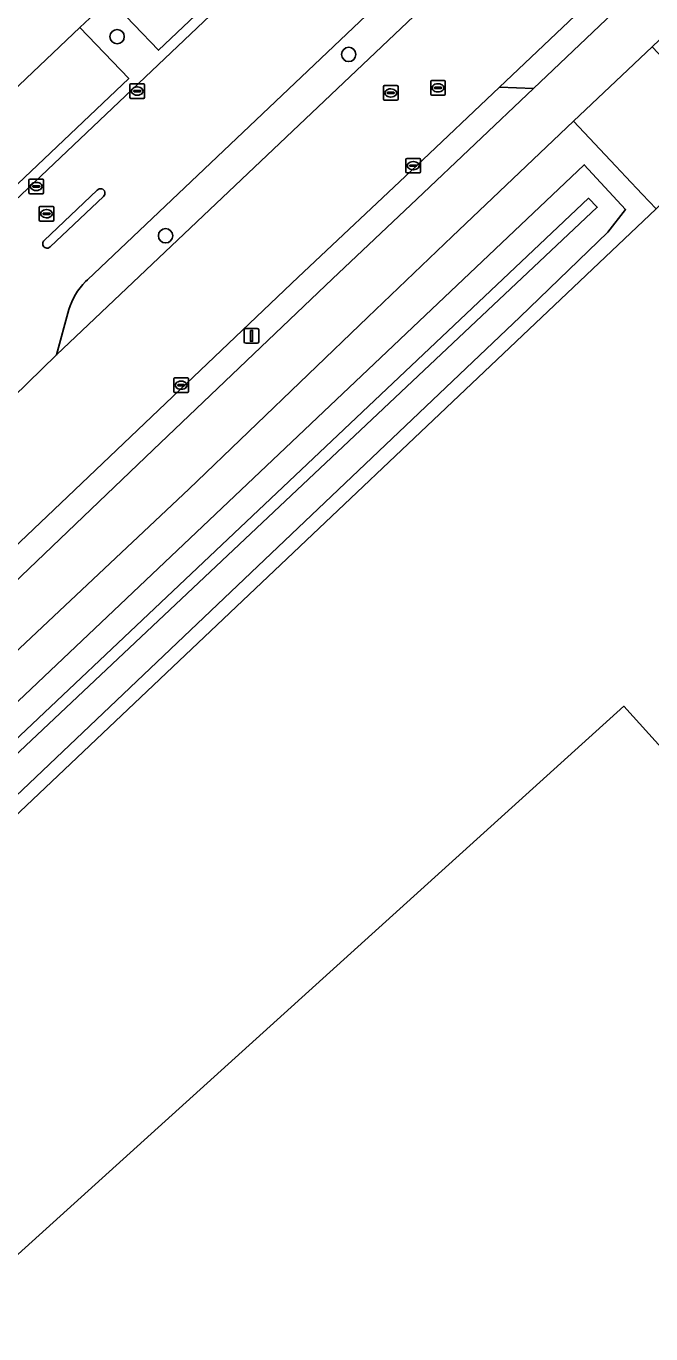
# Model space of a CAD drawing. Extents: x 156141 to 158132, y 385651 to 388333.
# Drawn here: x 156679.6 to 156722.3, y 387949.4 to 388038.9 of the extents above; entities that cross this region are included whole.
import ezdxf

# ---------------------------------------------------------------- set-up
doc = ezdxf.new("R2010")
doc.units = 0
for name, color, linetype in [('IMGEO_Berm_groen', 7, 'Continuous'), ('IMGEO_Boom', 7, 'Continuous'), ('IMGEO_Erf', 7, 'Continuous'), ('IMGEO_Fietspad_gesloten', 7, 'Continuous'), ('IMGEO_Groenvoorziening', 7, 'Continuous'), ('IMGEO_Hek', 7, 'Continuous'), ('IMGEO_Kolk', 7, 'Continuous'), ('IMGEO_Lichtmast', 7, 'Continuous'), ('IMGEO_Oever', 7, 'Continuous'), ('IMGEO_Pand', 7, 'Continuous'), ('IMGEO_Parkeervlak_halfverhard', 7, 'Continuous'), ('IMGEO_Rijbaan_lokaal_gesloten', 7, 'Continuous'), ('IMGEO_Rijbaan_lokaal_open', 7, 'Continuous'), ('IMGEO_Rioolput', 7, 'Continuous'), ('IMGEO_Verkeerseiland_open', 7, 'Continuous'), ('IMGEO_Waterloop', 7, 'Continuous')]:
    doc.layers.add(name, color=color, linetype=linetype)

msp = doc.modelspace()

# ---------------------------------------------------------------- linework, layer by layer
at = {"layer": 'IMGEO_Berm_groen'}
for points in [[(156735.551, 388081.817), (156721.27, 388068.238), (156717.976, 388071.762), (156715.934, 388069.845), (156719.282, 388066.324), (156704.95, 388052.759), (156701.639, 388056.263), (156699.623, 388054.351), (156702.941, 388050.828), (156688.646, 388037.282), (156685.309, 388040.782), (156683.268, 388038.847), (156686.613, 388035.347), (156672.312, 388021.79), (156668.969, 388025.27), (156667.232, 388023.64), (156663.309, 388027.774), (156662.054, 388027.961), (156661.048, 388026.987), (156669.546, 388018.128), (156670.342, 388018.939), (156760.794, 388104.778)], [(156729.484, 388064.935), (156683.784, 388021.566), (156683.655, 388021.445)], [(156682.517, 388019.53), (156681.671, 388016.444), (156722.704, 388055.35)], [(156688.291, 388009.93), (156700.555, 388021.629), (156706.334, 388027.093), (156714.302, 388034.663), (156711.974, 388034.75), (156706.311, 388029.372), (156698.216, 388021.752), (156681.971, 388006.289), (156649.342, 387975.289), (156649.121, 387975.504), (156645.163, 387970.971)], [(156643.508, 387967.236), (156643.566, 387967.291), (156644.137, 387967.854), (156646.237, 387969.788), (156656.361, 387979.41), (156688.291, 388009.93)]]:
    msp.add_lwpolyline(points, dxfattribs=at)
msp.add_arc((156686.708, 388018.335), 4.358, 134.47095, 164.08676, dxfattribs=at)
at = {"layer": 'IMGEO_Boom'}
for centre in [(156685.818, 388038.213), (156701.667, 388036.995), (156689.133, 388024.585)]:
    msp.add_circle(centre, 0.489, dxfattribs=at)
at = {"layer": 'IMGEO_Erf'}
msp.add_lwpolyline([(156847.385, 388146.612), (156841.097, 388139.037), (156803.826, 388103.584), (156803.806, 388103.565), (156798.092, 388098.13), (156728.063, 388031.516), (156728.043, 388031.497), (156722.697, 388026.433), (156645.165, 387952.984), (156778.895, 387805.086)], dxfattribs=at)
msp.add_lwpolyline([(156881.669, 387814.034), (156836.848, 387773.507), (156675.663, 387951.87), (156720.498, 387992.387)], close=True, dxfattribs=at)
at = {"layer": 'IMGEO_Fietspad_gesloten'}
for points in [[(156690.735, 388007.256), (156702.976, 388019.005), (156708.744, 388024.536), (156717.055, 388032.422), (156722.434, 388037.525), (156757.12, 388070.631), (156763.437, 388076.74), (156761.237, 388079.04), (156754.949, 388073.025), (156720.618, 388040.664), (156714.302, 388034.663), (156706.334, 388027.093), (156700.555, 388021.629), (156688.291, 388009.93), (156656.361, 387979.41), (156646.237, 387969.788), (156644.137, 387967.854), (156643.566, 387967.291), (156643.508, 387967.236), (156621.872, 387946.845), (156621.827, 387946.803), (156614.845, 387940.229), (156606.368, 387932.324)], [(156498.615, 387825.156), (156570.534, 387893.251), (156617.177, 387937.685), (156628.747, 387948.688), (156628.794, 387948.733), (156640.766, 387960.074), (156641.098, 387960.382), (156641.813, 387961.146), (156658.689, 387977.146), (156690.735, 388007.256)]]:
    msp.add_lwpolyline(points, dxfattribs=at)
at = {"layer": 'IMGEO_Groenvoorziening'}
for points in [[(156778.895, 387805.086), (156645.165, 387952.984), (156722.697, 388026.433), (156721.749, 388027.44), (156720.63, 388028.627), (156719.947, 388029.352), (156717.055, 388032.422), (156708.744, 388024.536), (156702.976, 388019.005), (156690.735, 388007.256), (156658.689, 387977.146), (156641.813, 387961.146), (156641.098, 387960.382)], [(156648.89, 387964.183), (156655.115, 387970.085), (156717.782, 388029.444), (156720.613, 388026.375), (156719.392, 388024.842), (156713.382, 388019.008), (156659.999, 387968.304)]]:
    msp.add_lwpolyline(points, dxfattribs=at)
at = {"layer": 'IMGEO_Hek'}
msp.add_lwpolyline([(156824.991, 387754.106), (156778.895, 387805.086), (156645.165, 387952.984), (156722.697, 388026.433)], dxfattribs=at)
at = {"layer": 'IMGEO_Kolk'}
for p, q in [((156686.691, 388034.06), (156686.691, 388034.912)), ((156686.766, 388034.986), (156687.618, 388034.986)), ((156686.95, 388034.48), (156686.95, 388034.492)), ((156687.388, 388034.443), (156686.99, 388034.443)), ((156686.993, 388034.529), (156687.391, 388034.529)), ((156687.179, 388034.766), (156687.204, 388034.766)), ((156687.434, 388034.492), (156687.434, 388034.48)), ((156687.692, 388034.912), (156687.692, 388034.06)), ((156687.618, 388033.986), (156686.766, 388033.986)), ((156687.202, 388034.206), (156687.177, 388034.206)), ((156705.58, 388028.957), (156705.58, 388029.809)), ((156705.655, 388029.883), (156706.507, 388029.883)), ((156705.839, 388029.377), (156705.839, 388029.389)), ((156706.277, 388029.34), (156705.879, 388029.34)), ((156705.882, 388029.426), (156706.28, 388029.426)), ((156706.091, 388029.103), (156706.066, 388029.103)), ((156706.068, 388029.663), (156706.093, 388029.663)), ((156706.323, 388029.389), (156706.323, 388029.377)), ((156706.581, 388029.809), (156706.581, 388028.957)), ((156679.781, 388027.535), (156679.781, 388028.387)), ((156679.856, 388028.461), (156680.708, 388028.461)), ((156680.269, 388028.241), (156680.294, 388028.241)), ((156680.782, 388028.387), (156680.782, 388027.535)), ((156706.507, 388028.883), (156705.655, 388028.883)), ((156680.708, 388027.461), (156679.856, 388027.461)), ((156680.04, 388027.955), (156680.04, 388027.967)), ((156680.478, 388027.918), (156680.08, 388027.918)), ((156680.083, 388028.004), (156680.481, 388028.004)), ((156680.292, 388027.681), (156680.267, 388027.681)), ((156680.524, 388027.967), (156680.524, 388027.955)), ((156689.699, 388013.932), (156689.699, 388014.784)), ((156689.774, 388014.858), (156690.626, 388014.858)), ((156690.7, 388014.784), (156690.7, 388013.932)), ((156690.626, 388013.858), (156689.774, 388013.858)), ((156689.958, 388014.352), (156689.958, 388014.364)), ((156690.396, 388014.315), (156689.998, 388014.315)), ((156690.001, 388014.401), (156690.399, 388014.401)), ((156690.21, 388014.078), (156690.185, 388014.078)), ((156690.187, 388014.638), (156690.212, 388014.638)), ((156690.442, 388014.364), (156690.442, 388014.352))]:
    msp.add_line(p, q, dxfattribs=at)
for points in [[(156686.691, 388034.06), (156686.691, 388034.912)], [(156686.766, 388034.986), (156687.618, 388034.986)], [(156687.692, 388034.912), (156687.692, 388034.06)], [(156687.618, 388033.986), (156686.766, 388033.986)], [(156705.58, 388028.957), (156705.58, 388029.809)], [(156705.655, 388029.883), (156706.507, 388029.883)], [(156706.581, 388029.809), (156706.581, 388028.957)], [(156679.781, 388027.535), (156679.781, 388028.387)], [(156679.856, 388028.461), (156680.708, 388028.461)], [(156680.782, 388028.387), (156680.782, 388027.535)], [(156706.507, 388028.883), (156705.655, 388028.883)], [(156680.708, 388027.461), (156679.856, 388027.461)], [(156689.699, 388013.932), (156689.699, 388014.784)], [(156689.774, 388014.858), (156690.626, 388014.858)], [(156690.7, 388014.784), (156690.7, 388013.932)], [(156690.626, 388013.858), (156689.774, 388013.858)]]:
    msp.add_lwpolyline(points, dxfattribs=at)
for centre, radius, start, end in [((156686.768, 388034.91), 0.0765, 91.55205, 178.44795), ((156686.768, 388034.91), 0.0765, 91.55205, 178.44795), ((156686.99, 388034.489), 0.0403, 85.87752, 175.75265), ((156686.987, 388034.479), 0.0366, 178.93798, 274.71019), ((156687.391, 388034.486), 0.043, 264.86636, 352.45326), ((156687.395, 388034.491), 0.0386, 1.73085, 96.63898), ((156687.616, 388034.91), 0.0765, 1.55205, 88.44795), ((156687.616, 388034.91), 0.0765, 1.55205, 88.44795), ((156686.768, 388034.062), 0.0765, 181.55205, 268.44795), ((156686.768, 388034.062), 0.0765, 181.55205, 268.44795), ((156687.616, 388034.062), 0.0765, 271.55205, 358.44795), ((156687.616, 388034.062), 0.0765, 271.55205, 358.44795), ((156705.657, 388029.807), 0.0765, 91.55205, 178.44795), ((156705.657, 388029.807), 0.0765, 91.55205, 178.44795), ((156705.879, 388029.386), 0.0403, 85.87752, 175.75265), ((156705.876, 388029.376), 0.0366, 178.93798, 274.71019), ((156706.28, 388029.383), 0.043, 264.86636, 352.45326), ((156706.284, 388029.388), 0.0386, 1.73085, 96.63898), ((156706.505, 388029.807), 0.0765, 1.55205, 88.44795), ((156706.505, 388029.807), 0.0765, 1.55205, 88.44795), ((156679.858, 388028.385), 0.0765, 91.55205, 178.44795), ((156679.858, 388028.385), 0.0765, 91.55205, 178.44795), ((156680.706, 388028.385), 0.0765, 1.55205, 88.44795), ((156680.706, 388028.385), 0.0765, 1.55205, 88.44795), ((156705.657, 388028.959), 0.0765, 181.55205, 268.44795), ((156705.657, 388028.959), 0.0765, 181.55205, 268.44795), ((156706.505, 388028.959), 0.0765, 271.55205, 358.44795), ((156706.505, 388028.959), 0.0765, 271.55205, 358.44795), ((156679.858, 388027.537), 0.0765, 181.55205, 268.44795), ((156679.858, 388027.537), 0.0765, 181.55205, 268.44795), ((156680.08, 388027.964), 0.0403, 85.87752, 175.75265), ((156680.077, 388027.954), 0.0366, 178.93798, 274.71019), ((156680.481, 388027.961), 0.043, 264.86636, 352.45326), ((156680.485, 388027.966), 0.0386, 1.73085, 96.63898), ((156680.706, 388027.537), 0.0765, 271.55205, 358.44795), ((156680.706, 388027.537), 0.0765, 271.55205, 358.44795), ((156689.776, 388014.782), 0.0765, 91.55205, 178.44795), ((156689.776, 388014.782), 0.0765, 91.55205, 178.44795), ((156690.624, 388014.782), 0.0765, 1.55205, 88.44795), ((156690.624, 388014.782), 0.0765, 1.55205, 88.44795), ((156689.776, 388013.934), 0.0765, 181.55205, 268.44795), ((156689.776, 388013.934), 0.0765, 181.55205, 268.44795), ((156689.998, 388014.361), 0.0403, 85.87752, 175.75265), ((156689.995, 388014.351), 0.0366, 178.93798, 274.71019), ((156690.399, 388014.358), 0.043, 264.86636, 352.45326), ((156690.403, 388014.363), 0.0386, 1.73085, 96.63898), ((156690.624, 388013.934), 0.0765, 271.55205, 358.44795), ((156690.624, 388013.934), 0.0765, 271.55205, 358.44795)]:
    msp.add_arc(centre, radius, start, end, dxfattribs=at)
for centre, major_axis, ratio, start_param, end_param in [((156687.178, 388034.486), (-0.387, 0.002), 0.722429, 4.712389, 7.853982), ((156687.203, 388034.486), (-0.39, 0.002), 0.717154, 1.570796, 4.712389), ((156706.067, 388029.383), (-0.387, 0.002), 0.722429, 4.712389, 7.853982), ((156706.092, 388029.383), (-0.39, 0.002), 0.717154, 1.570796, 4.712389), ((156680.268, 388027.961), (-0.387, 0.002), 0.722429, 4.712389, 7.853982), ((156680.293, 388027.961), (-0.39, 0.002), 0.717154, 1.570796, 4.712389), ((156690.186, 388014.358), (-0.387, 0.002), 0.722429, 4.712389, 7.853982), ((156690.211, 388014.358), (-0.39, 0.002), 0.717154, 1.570796, 4.712389)]:
    msp.add_ellipse(centre, major_axis=major_axis, ratio=ratio, start_param=start_param, end_param=end_param, dxfattribs=at)
at = {"layer": 'IMGEO_Lichtmast'}
for p, q in [((156694.515, 388017.338), (156694.515, 388018.138)), ((156694.515, 388018.138), (156694.515, 388017.338)), ((156694.615, 388018.238), (156695.405, 388018.238)), ((156695.405, 388018.238), (156694.615, 388018.238)), ((156695.505, 388018.138), (156695.505, 388017.338)), ((156695.505, 388017.338), (156695.505, 388018.138)), ((156695.405, 388017.238), (156694.615, 388017.238)), ((156694.615, 388017.238), (156695.405, 388017.238))]:
    msp.add_line(p, q, dxfattribs=at)
msp.add_lwpolyline([(156694.935, 388018.113), (156695.085, 388018.113), (156695.085, 388017.363), (156694.935, 388017.363), (156694.935, 388018.113)], dxfattribs=at)
for centre, start, end in [((156694.615, 388018.138), 90, 180), ((156694.615, 388018.138), 90, 180), ((156695.405, 388018.138), 0, 90), ((156695.405, 388018.138), 360, 90), ((156694.615, 388017.338), 180, 270), ((156694.615, 388017.338), 180, 270), ((156695.405, 388017.338), 270, 0), ((156695.405, 388017.338), 270, 0)]:
    msp.add_arc(centre, 0.1, start, end, dxfattribs=at)
at = {"layer": 'IMGEO_Oever'}
for points in [[(156713.382, 388019.008), (156719.392, 388024.842), (156720.613, 388026.375), (156717.782, 388029.444), (156655.115, 387970.085), (156648.89, 387964.183)], [(156649.455, 387957.88), (156654.556, 387963.164), (156659.999, 387968.304), (156713.382, 388019.008)]]:
    msp.add_lwpolyline(points, dxfattribs=at)
msp.add_lwpolyline([(156653.83, 387965.482), (156653.053, 387964.235), (156652.318, 387962.79), (156652.747, 387962.319), (156652.238, 387961.88), (156651.847, 387962.336), (156650.359, 387961.312), (156649.235, 387959.974), (156649.781, 387959.395), (156649.111, 387958.776), (156648.632, 387959.264), (156647.765, 387958.595), (156645.708, 387959.958), (156647.997, 387961.346), (156649.881, 387962.708), (156718.068, 388027.15), (156718.67, 388026.536)], close=True, dxfattribs=at)
at = {"layer": 'IMGEO_Pand'}
msp.add_lwpolyline([(156881.669, 387814.034), (156720.498, 387992.387), (156675.663, 387951.87), (156836.848, 387773.507)], close=True, dxfattribs=at)
at = {"layer": 'IMGEO_Parkeervlak_halfverhard'}
for points in [[(156699.623, 388054.351), (156685.309, 388040.782), (156688.646, 388037.282), (156702.941, 388050.828)], [(156683.268, 388038.847), (156668.969, 388025.27), (156672.312, 388021.79), (156686.613, 388035.347)]]:
    msp.add_lwpolyline(points, close=True, dxfattribs=at)
at = {"layer": 'IMGEO_Rijbaan_lokaal_gesloten'}
for points in [[(156763.822, 388101.553), (156760.794, 388104.778), (156670.342, 388018.939), (156672.669, 388016.55), (156674.29, 388018.121)], [(156771.958, 388102.013), (156771.27, 388101.372), (156734.052, 388066.003), (156728.249, 388060.489), (156722.704, 388055.35), (156681.671, 388016.444), (156676.723, 388011.622), (156676.011, 388010.947), (156660.603, 387996.578), (156660.73, 387996.45), (156660.017, 387995.742), (156645.355, 387981.877)], [(156645.163, 387970.971), (156649.121, 387975.504), (156649.342, 387975.289), (156681.971, 388006.289), (156698.216, 388021.752), (156706.311, 388029.372), (156711.974, 388034.75), (156720.604, 388042.946), (156757.081, 388077.566), (156760.755, 388081.032), (156763.437, 388083.597)], [(156683.655, 388021.445), (156683.784, 388021.566), (156729.484, 388064.935)], [(156680.831, 388024.266), (156684.447, 388027.703)], [(156684.885, 388027.267), (156681.236, 388023.822)], [(156676.723, 388011.622), (156681.671, 388016.444), (156682.517, 388019.53)]]:
    msp.add_lwpolyline(points, dxfattribs=at)
for centre, radius, start, end in [((156684.678, 388027.497), 0.309, 312.05208, 138.21015), ((156681.026, 388024.037), 0.301, 130.53087, 314.2089), ((156686.708, 388018.335), 4.358, 134.47095, 164.08676)]:
    msp.add_arc(centre, radius, start, end, dxfattribs=at)
at = {"layer": 'IMGEO_Rijbaan_lokaal_open'}
msp.add_lwpolyline([(156728.105, 388089.669), (156713.816, 388076.083), (156711.786, 388074.163), (156697.483, 388060.584), (156695.459, 388058.661), (156681.128, 388045.08), (156679.147, 388043.197), (156664.856, 388029.609), (156663.875, 388028.707), (156663.309, 388027.774), (156667.232, 388023.64), (156668.969, 388025.27), (156683.268, 388038.847), (156685.309, 388040.782), (156699.623, 388054.351), (156701.639, 388056.263), (156715.934, 388069.845), (156717.976, 388071.762), (156732.242, 388085.318)], dxfattribs=at)
for points in [[(156720.618, 388040.664), (156720.604, 388042.946), (156711.974, 388034.75), (156714.302, 388034.663)], [(156728.063, 388031.516), (156727.123, 388032.519), (156726.084, 388033.628), (156725.316, 388034.448), (156722.434, 388037.525), (156717.055, 388032.422), (156719.947, 388029.352), (156720.63, 388028.627), (156721.749, 388027.44), (156722.697, 388026.433), (156728.043, 388031.497)]]:
    msp.add_lwpolyline(points, close=True, dxfattribs=at)
at = {"layer": 'IMGEO_Rioolput'}
for p, q in [((156704.041, 388033.933), (156704.041, 388034.785)), ((156704.116, 388034.859), (156704.968, 388034.859)), ((156704.3, 388034.353), (156704.3, 388034.365)), ((156704.343, 388034.402), (156704.741, 388034.402)), ((156704.529, 388034.639), (156704.554, 388034.639)), ((156704.784, 388034.365), (156704.784, 388034.353)), ((156705.042, 388034.785), (156705.042, 388033.933)), ((156707.274, 388034.28), (156707.274, 388035.132)), ((156707.349, 388035.206), (156708.201, 388035.206)), ((156707.533, 388034.7), (156707.533, 388034.712)), ((156707.971, 388034.663), (156707.573, 388034.663)), ((156707.576, 388034.749), (156707.974, 388034.749)), ((156707.785, 388034.426), (156707.76, 388034.426)), ((156707.762, 388034.986), (156707.787, 388034.986)), ((156708.017, 388034.712), (156708.017, 388034.7)), ((156708.275, 388035.132), (156708.275, 388034.28)), ((156704.968, 388033.859), (156704.116, 388033.859)), ((156704.738, 388034.316), (156704.34, 388034.316)), ((156704.552, 388034.079), (156704.527, 388034.079)), ((156708.201, 388034.206), (156707.349, 388034.206)), ((156680.486, 388025.668), (156680.486, 388026.52)), ((156680.561, 388026.594), (156681.413, 388026.594)), ((156680.974, 388026.374), (156680.999, 388026.374)), ((156681.487, 388026.52), (156681.487, 388025.668)), ((156681.413, 388025.594), (156680.561, 388025.594)), ((156680.745, 388026.088), (156680.745, 388026.1)), ((156681.183, 388026.051), (156680.785, 388026.051)), ((156680.788, 388026.137), (156681.186, 388026.137)), ((156680.997, 388025.814), (156680.972, 388025.814)), ((156681.229, 388026.1), (156681.229, 388026.088))]:
    msp.add_line(p, q, dxfattribs=at)
for points in [[(156704.041, 388033.933), (156704.041, 388034.785)], [(156704.116, 388034.859), (156704.968, 388034.859)], [(156705.042, 388034.785), (156705.042, 388033.933)], [(156707.274, 388034.28), (156707.274, 388035.132)], [(156707.349, 388035.206), (156708.201, 388035.206)], [(156708.275, 388035.132), (156708.275, 388034.28)], [(156704.968, 388033.859), (156704.116, 388033.859)], [(156708.201, 388034.206), (156707.349, 388034.206)], [(156680.486, 388025.668), (156680.486, 388026.52)], [(156680.561, 388026.594), (156681.413, 388026.594)], [(156681.487, 388026.52), (156681.487, 388025.668)], [(156681.413, 388025.594), (156680.561, 388025.594)]]:
    msp.add_lwpolyline(points, dxfattribs=at)
for centre, radius, start, end in [((156704.118, 388034.783), 0.0765, 91.55205, 178.44795), ((156704.118, 388034.783), 0.0765, 91.55205, 178.44795), ((156704.34, 388034.362), 0.0403, 85.87752, 175.75265), ((156704.745, 388034.364), 0.0386, 1.73085, 96.63898), ((156704.966, 388034.783), 0.0765, 1.55205, 88.44795), ((156704.966, 388034.783), 0.0765, 1.55205, 88.44795), ((156707.351, 388035.13), 0.0765, 91.55205, 178.44795), ((156707.351, 388035.13), 0.0765, 91.55205, 178.44795), ((156707.573, 388034.709), 0.0403, 85.87752, 175.75265), ((156707.57, 388034.699), 0.0366, 178.93798, 274.71019), ((156707.974, 388034.706), 0.043, 264.86636, 352.45326), ((156707.978, 388034.711), 0.0386, 1.73085, 96.63898), ((156708.199, 388035.13), 0.0765, 1.55205, 88.44795), ((156708.199, 388035.13), 0.0765, 1.55205, 88.44795), ((156704.118, 388033.935), 0.0765, 181.55205, 268.44795), ((156704.118, 388033.935), 0.0765, 181.55205, 268.44795), ((156704.337, 388034.352), 0.0366, 178.93798, 274.71019), ((156704.741, 388034.359), 0.043, 264.86636, 352.45326), ((156704.966, 388033.935), 0.0765, 271.55205, 358.44795), ((156704.966, 388033.935), 0.0765, 271.55205, 358.44795), ((156707.351, 388034.282), 0.0765, 181.55205, 268.44795), ((156707.351, 388034.282), 0.0765, 181.55205, 268.44795), ((156708.199, 388034.282), 0.0765, 271.55205, 358.44795), ((156708.199, 388034.282), 0.0765, 271.55205, 358.44795), ((156680.563, 388026.518), 0.0765, 91.55205, 178.44795), ((156680.563, 388026.518), 0.0765, 91.55205, 178.44795), ((156681.411, 388026.518), 0.0765, 1.55205, 88.44795), ((156681.411, 388026.518), 0.0765, 1.55205, 88.44795), ((156680.563, 388025.67), 0.0765, 181.55205, 268.44795), ((156680.563, 388025.67), 0.0765, 181.55205, 268.44795), ((156680.785, 388026.097), 0.0403, 85.87752, 175.75265), ((156680.782, 388026.087), 0.0366, 178.93798, 274.71019), ((156681.186, 388026.094), 0.043, 264.86636, 352.45326), ((156681.19, 388026.099), 0.0386, 1.73085, 96.63898), ((156681.411, 388025.67), 0.0765, 271.55205, 358.44795), ((156681.411, 388025.67), 0.0765, 271.55205, 358.44795)]:
    msp.add_arc(centre, radius, start, end, dxfattribs=at)
for centre, major_axis, ratio, start_param, end_param in [((156704.528, 388034.359), (-0.387, 0.002), 0.722429, 4.712389, 7.853982), ((156704.553, 388034.359), (-0.39, 0.002), 0.717154, 1.570796, 4.712389), ((156707.761, 388034.706), (-0.387, 0.002), 0.722429, 4.712389, 7.853982), ((156707.786, 388034.706), (-0.39, 0.002), 0.717154, 1.570796, 4.712389), ((156680.973, 388026.094), (-0.387, 0.002), 0.722429, 4.712389, 7.853982), ((156680.998, 388026.094), (-0.39, 0.002), 0.717154, 1.570796, 4.712389)]:
    msp.add_ellipse(centre, major_axis=major_axis, ratio=ratio, start_param=start_param, end_param=end_param, dxfattribs=at)
at = {"layer": 'IMGEO_Verkeerseiland_open'}
for points in [[(156684.447, 388027.703), (156680.831, 388024.266)], [(156681.236, 388023.822), (156684.885, 388027.267)]]:
    msp.add_lwpolyline(points, dxfattribs=at)
for centre, radius, start, end in [((156684.678, 388027.497), 0.309, 312.05208, 138.21015), ((156681.026, 388024.037), 0.301, 130.53087, 314.2089)]:
    msp.add_arc(centre, radius, start, end, dxfattribs=at)
at = {"layer": 'IMGEO_Waterloop'}
msp.add_lwpolyline([(156718.67, 388026.536), (156718.068, 388027.15), (156649.881, 387962.708), (156647.997, 387961.346), (156645.708, 387959.958), (156647.765, 387958.595), (156648.632, 387959.264), (156649.111, 387958.776), (156649.781, 387959.395), (156649.235, 387959.974), (156650.359, 387961.312), (156651.847, 387962.336), (156652.238, 387961.88), (156652.747, 387962.319), (156652.318, 387962.79), (156653.053, 387964.235), (156653.83, 387965.482)], close=True, dxfattribs=at)

doc.saveas('drawing.dxf')
